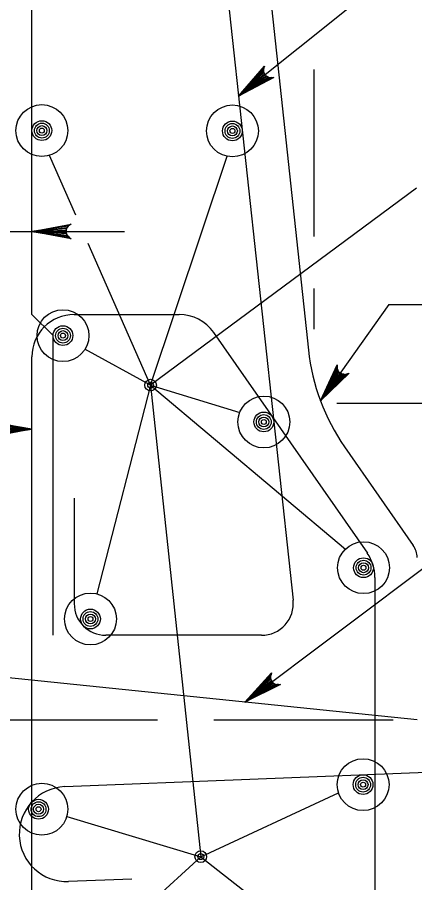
# Model space of a CAD drawing. Extents: x 638167 to 640248, y 296544 to 298920.
# Drawn here: x 638286.7 to 638334.5, y 296660.3 to 296764.5 of the extents above; entities that cross this region are included whole.
import ezdxf

# ---------------------------------------------------------------- set-up
doc = ezdxf.new("R2010")
doc.units = 0
for name, color, linetype in [('1', 7, 'Continuous'), ('50', 7, 'Continuous'), ('57', 7, 'Continuous')]:
    doc.layers.add(name, color=color, linetype=linetype)

# ---------------------------------------------------------------- blocks, each defined once
blk = doc.blocks.new('BAR')
at = {"layer": '50'}
for radius in [2, 1.5, 1, 0.5]:
    blk.add_circle((0, 0), radius, dxfattribs=at)
blk = doc.blocks.new('DIMDOT')
at = {"layer": '57'}
for radius in [2, 1]:
    blk.add_circle((0, 0), radius, dxfattribs=at)

msp = doc.modelspace()

# ---------------------------------------------------------------- linework, layer by layer
at = {"layer": '1'}
for p, q in [((638313.83, 296797.44), (638321.72, 296724.44)), ((638288.43, 296728.72), (638288.43, 296790.45)), ((638309.43, 296790.86), (638319.86, 296694.34)), ((638327.66, 296766.47), (638313.31, 296754.99)), ((638322.41, 296738.11), (638322.41, 296758.22)), ((638293.72, 296740.66), (638290.54, 296747.87)), ((638302.71, 296720.22), (638311.92, 296747.76)), ((638334.7, 296743.93), (638302.71, 296720.22)), ((638273.73, 296738.72), (638299.56, 296738.72)), ((638302.71, 296720.22), (638295.2, 296737.28)), ((638322.41, 296726.94), (638322.41, 296731.86)), ((638331.38, 296729.93), (638323.16, 296718.34)), ((638331.38, 296729.93), (638336.27, 296729.93)), ((638288.43, 296728.72), (638290.97, 296726.18)), ((638293.51, 296728.72), (638306.14, 296728.72)), ((638310.3, 296726.55), (638328.8, 296699.99)), ((638290.97, 296690.12), (638290.97, 296726.18)), ((638302.71, 296720.22), (638294.81, 296724.53)), ((638288.43, 296643.17), (638288.43, 296723.64)), ((638302.71, 296720.22), (638296.25, 296695.1)), ((638302.71, 296720.22), (638308.75, 296663.48)), ((638302.71, 296720.22), (638313.44, 296716.93)), ((638302.71, 296720.22), (638326.18, 296700.5)), ((638325.13, 296718.06), (638379.46, 296718.06)), ((638276.23, 296714.91), (638288.43, 296714.91)), ((638326.07, 296712.8), (638334.33, 296700.93)), ((638293.51, 296706.63), (638293.51, 296693.93)), ((638314.05, 296682.09), (638344.08, 296704.6)), ((638329.71, 296697.09), (638329.71, 296654.54)), ((638316.07, 296690.12), (638297.32, 296690.12)), ((638334.79, 296679.96), (638285.26, 296685.04)), ((638292.39, 296671.91), (638573.81, 296683.16)), ((638239.76, 296679.96), (638303.56, 296679.96)), ((638310.33, 296679.96), (638331.91, 296679.96)), ((638308.75, 296663.48), (638325.33, 296671.18)), ((638292.62, 296668.33), (638308.75, 296663.48)), ((638308.75, 296663.48), (638292.33, 296648.42)), ((638308.75, 296663.48), (638326.21, 296649.79)), ((638300.46, 296660.79), (638292.84, 296660.49))]:
    msp.add_line(p, q, dxfattribs=at)
for points in [[(638313.31, 296754.99), (638316.42, 296758.61), (638316.36, 296758.4), (638316.3, 296758.19), (638316.32, 296758.01), (638316.35, 296757.83), (638316.43, 296757.69), (638316.5, 296757.55), (638316.62, 296757.44), (638316.74, 296757.34), (638316.92, 296757.27), (638317.09, 296757.21), (638317.31, 296757.22), (638317.53, 296757.24), (638313.31, 296754.99), (638317.31, 296757.22), (638317.09, 296757.21), (638313.31, 296754.99), (638316.92, 296757.27), (638316.74, 296757.34), (638313.31, 296754.99), (638316.62, 296757.44), (638316.5, 296757.55), (638313.31, 296754.99), (638316.43, 296757.69), (638316.35, 296757.83), (638313.31, 296754.99), (638316.32, 296758.01), (638316.3, 296758.19), (638313.31, 296754.99), (638316.36, 296758.4)], [(638288.43, 296738.72), (638293.13, 296739.6), (638292.95, 296739.48), (638292.77, 296739.35), (638292.67, 296739.2), (638292.58, 296739.04), (638292.55, 296738.88), (638292.53, 296738.72), (638292.55, 296738.57), (638292.58, 296738.41), (638292.67, 296738.25), (638292.77, 296738.09), (638292.95, 296737.97), (638293.13, 296737.84), (638288.43, 296738.72), (638292.95, 296737.97), (638292.77, 296738.09), (638288.43, 296738.72), (638292.67, 296738.25), (638292.58, 296738.41), (638288.43, 296738.72), (638292.55, 296738.57), (638292.53, 296738.72), (638288.43, 296738.72), (638292.55, 296738.88), (638292.58, 296739.04), (638288.43, 296738.72), (638292.67, 296739.2), (638292.77, 296739.35), (638288.43, 296738.72), (638292.95, 296739.48)], [(638323.16, 296718.34), (638325.16, 296722.68), (638325.16, 296722.46), (638325.16, 296722.24), (638325.23, 296722.08), (638325.3, 296721.91), (638325.42, 296721.8), (638325.53, 296721.68), (638325.67, 296721.61), (638325.82, 296721.54), (638326, 296721.53), (638326.18, 296721.51), (638326.39, 296721.59), (638326.6, 296721.66), (638323.16, 296718.34), (638326.39, 296721.59), (638326.18, 296721.51), (638323.16, 296718.34), (638326, 296721.53), (638325.82, 296721.54), (638323.16, 296718.34), (638325.67, 296721.61), (638325.53, 296721.68), (638323.16, 296718.34), (638325.42, 296721.8), (638325.3, 296721.91), (638323.16, 296718.34), (638325.23, 296722.08), (638325.16, 296722.24), (638323.16, 296718.34), (638325.16, 296722.46)], [(638283.73, 296715.8), (638288.43, 296714.91), (638283.92, 296715.67)], [(638284.1, 296715.54), (638288.43, 296714.91), (638284.19, 296715.39)], [(638284.28, 296715.23), (638288.43, 296714.91), (638284.31, 296715.07)], [(638288.43, 296714.91), (638283.73, 296714.03)], [(638284.1, 296714.28), (638288.43, 296714.91), (638283.92, 296714.16)], [(638284.28, 296714.6), (638288.43, 296714.91), (638284.19, 296714.44)], [(638284.34, 296714.91), (638288.43, 296714.91), (638284.31, 296714.76)], [(638314.05, 296682.09), (638317.28, 296685.61), (638317.21, 296685.4), (638317.14, 296685.19), (638317.16, 296685.01), (638317.18, 296684.83), (638317.25, 296684.68), (638317.32, 296684.54), (638317.44, 296684.43), (638317.55, 296684.32), (638317.72, 296684.25), (638317.89, 296684.18), (638318.11, 296684.19), (638318.33, 296684.2), (638314.05, 296682.09), (638318.11, 296684.19), (638317.89, 296684.18), (638314.05, 296682.09), (638317.72, 296684.25), (638317.55, 296684.32), (638314.05, 296682.09), (638317.44, 296684.43), (638317.32, 296684.54), (638314.05, 296682.09), (638317.25, 296684.68), (638317.18, 296684.83), (638314.05, 296682.09), (638317.16, 296685.01), (638317.14, 296685.19), (638314.05, 296682.09), (638317.21, 296685.4)]]:
    msp.add_lwpolyline(points, dxfattribs=at)
for centre in [(638289.62, 296750.85), (638312.56, 296750.81), (638292.16, 296726.18), (638316.34, 296715.79), (638328.34, 296698.25), (638295.47, 296692.08), (638328.29, 296672.15), (638289.62, 296669.19)]:
    msp.add_circle(centre, 3.12, dxfattribs=at)
for centre, radius, start, end in [((638293.51, 296723.64), 5.08, 90, 180), ((638306.14, 296723.64), 5.08, 34.8545, 90), ((638346.65, 296727.13), 25.08, 186.1633, 214.8545), ((638332.25, 296699.48), 2.54, 0, 34.8545), ((638324.63, 296697.09), 5.08, 360, 34.8545), ((638316.07, 296693.93), 3.81, 270, 6.1633), ((638297.32, 296693.93), 3.81, 180, 270), ((638292.61, 296666.2), 5.71, 92.2906, 272.2906)]:
    msp.add_arc(centre, radius, start, end, dxfattribs=at)

# ---------------------------------------------------------------- block references
for p, xscale, yscale, rotation in [((638289.62, 296750.85), 0.5953136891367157, 0.5953136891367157, -90.00000000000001), ((638312.56, 296750.81), 0.5953136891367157, 0.5953136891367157, -90.00000000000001), ((638292.16, 296726.18), 0.5953136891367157, 0.5953136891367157, -90.00000000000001), ((638316.34, 296715.79), 0.5953136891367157, 0.5953136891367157, -90.00000000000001), ((638328.34, 296698.25), 0.5953136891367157, 0.5953136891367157, -90.00000000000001), ((638295.47, 296692.08), 0.5953136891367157, 0.5953136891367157, -90.00000000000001), ((638328.29, 296672.15), 0.5953136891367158, 0.5953136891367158, -82.05765865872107), ((638289.22, 296669.19), 0.5953136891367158, 0.5953136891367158, -82.05765865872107)]:
    msp.add_blockref('BAR', p, dxfattribs=dict(at, xscale=xscale, yscale=yscale, rotation=rotation))
at = {"layer": '1', "xscale": 0.349999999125, "yscale": 0.349999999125}
for p in [(638302.71, 296720.22), (638308.75, 296663.48)]:
    msp.add_blockref('DIMDOT', p, dxfattribs=at)

doc.saveas('drawing.dxf')
